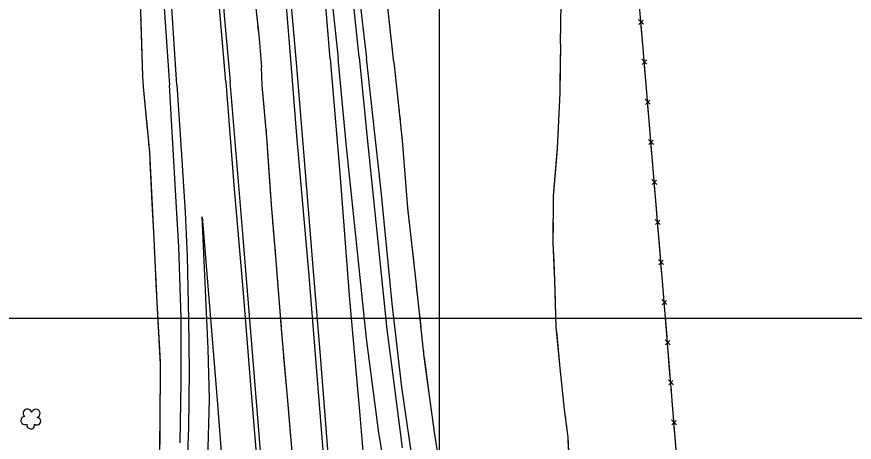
# Model space of a CAD drawing. Extents: x 353423 to 364002, y 127000 to 201942.
# Drawn here: x 361205 to 361789, y 134414 to 134710 of the extents above; entities that cross this region are included whole.
import ezdxf

# ---------------------------------------------------------------- set-up
doc = ezdxf.new("R2010")
doc.units = 0
for name, color, linetype in [('E_DTM_SlopeBottom', 7, 'Continuous'), ('E_DTM_SlopeTop', 7, 'Continuous'), ('E_FEN_Generic', 7, 'Continuous'), ('E_LAND_TreeLine', 7, 'Continuous'), ('E_STRUCT_WingWall', 7, 'Continuous')]:
    doc.layers.add(name, color=color, linetype=linetype)

msp = doc.modelspace()

# ---------------------------------------------------------------- linework, layer by layer
at = {"layer": 'E_DTM_SlopeBottom'}
for p, q in [((361642.05, 134704.77), (361638.51, 134708.19)), ((361638.81, 134704.66), (361641.73, 134707.71)), ((361644.41, 134676.94), (361640.85, 134680.39)), ((361641.15, 134676.84), (361644.09, 134679.9)), ((361646.74, 134649.03), (361643.18, 134652.49)), ((361643.48, 134648.93), (361646.42, 134652)), ((361649.07, 134621.13), (361645.51, 134624.58)), ((361645.81, 134621.03), (361648.75, 134624.1)), ((361651.4, 134593.23), (361647.84, 134596.68)), ((361648.14, 134593.13), (361651.08, 134596.19)), ((361653.73, 134565.33), (361650.17, 134568.78)), ((361650.47, 134565.23), (361653.41, 134568.29)), ((361656.05, 134537.42), (361652.5, 134540.87)), ((361652.8, 134537.32), (361655.74, 134540.39)), ((361658.36, 134509.51), (361654.82, 134512.97)), ((361655.1, 134509.42), (361658.05, 134512.48)), ((361660.61, 134481.6), (361657.07, 134485.06)), ((361657.35, 134481.51), (361660.3, 134484.57)), ((361662.86, 134453.69), (361659.31, 134457.15)), ((361659.6, 134453.6), (361662.55, 134456.66)), ((361665.11, 134425.78), (361661.56, 134429.24)), ((361661.85, 134425.69), (361664.8, 134428.75))]:
    msp.add_line(p, q, dxfattribs=at)
for points in [[(361641.27, 134693.56), (361629.58, 134829.93), (361624.21, 134904.97), (361614.57, 135012.33), (361605.65, 135121.59), (361565.37, 135120.73), (361560.44, 135185.04), (361549.71, 135247.29), (361537.65, 135312.84), (361524.72, 135381.6), (361514.58, 135439.62), (361500.19, 135517.06), (361495.7, 135541.61), (361474.25, 135657.5), (361459.08, 135741.57), (361441.12, 135839.53), (361420.09, 135954.5), (361415.43, 135977.29), (361408.98, 136054.85), (361401.51, 136148.05), (361390.58, 136282.09), (361381.93, 136388.22)], [(361641.27, 134693.56), (361640.42, 134703.46)], [(361909.21, 133469.58), (361879.17, 133567.93), (361845.05, 133677.12), (361814.41, 133777.52), (361781.09, 133884.66), (361745.29, 134000.57), (361709.81, 134115.05), (361681.47, 134207.05), (361670.07, 134342.37), (361655.99, 134517.13), (361641.27, 134693.56)], [(361642.21, 134682.22), (361641.27, 134693.56)], [(361643.6, 134665.66), (361642.77, 134675.63)], [(361644.54, 134654.32), (361643.6, 134665.66)], [(361645.93, 134637.76), (361645.09, 134647.73)], [(361646.87, 134626.42), (361645.93, 134637.76)], [(361648.26, 134609.85), (361647.42, 134619.82)], [(361649.2, 134598.51), (361648.26, 134609.85)], [(361650.59, 134581.95), (361649.75, 134591.92)], [(361651.53, 134570.61), (361650.59, 134581.95)], [(361652.91, 134554.05), (361652.08, 134564.02)], [(361653.86, 134542.71), (361652.91, 134554.05)], [(361655.24, 134526.14), (361654.41, 134536.11)], [(361656.18, 134514.8), (361655.99, 134517.13), (361655.24, 134526.14)], [(361657.52, 134498.24), (361656.71, 134508.21)], [(361658.43, 134486.89), (361657.52, 134498.24)], [(361659.77, 134470.33), (361658.96, 134480.3)], [(361660.68, 134458.98), (361659.77, 134470.33)], [(361662.01, 134442.42), (361661.21, 134452.39)], [(361662.93, 134431.07), (361662.01, 134442.42)], [(361664.26, 134414.51), (361663.46, 134424.48)], [(361665.18, 134403.16), (361664.26, 134414.51)]]:
    msp.add_lwpolyline(points, dxfattribs=at)
at = {"layer": 'E_DTM_SlopeTop'}
for points in [[(361396.7, 134677.37), (361383.61, 134837.06), (361376.47, 134921.26), (361369.77, 135003.99), (361363.56, 135082.08), (361357.21, 135157.09), (361349.05, 135257.39), (361342.07, 135341.09), (361335.6, 135421.11), (361329.1, 135499.86), (361323.09, 135573.48), (361316.94, 135652.27), (361310.05, 135737.13), (361304.12, 135810.32), (361297.78, 135883.5), (361290.19, 135976.29), (361284.2, 136050.07), (361277.23, 136133.72), (361271.57, 136204.57), (361265.24, 136282.49), (361259.93, 136343.75), (361254.86, 136377.17)], [(361260.53, 136377.61), (361273.29, 136219.21), (361283.18, 136100.52), (361297.23, 135932.24), (361309.21, 135783.78), (361319.5, 135653.78), (361325.84, 135579.08), (361335.45, 135459.92), (361346.49, 135323.85), (361355.03, 135222.46), (361361.13, 135146.75), (361369.62, 135045.69), (361376.45, 134963.04), (361384.58, 134862.03), (361391.92, 134770.48), (361400.33, 134675.29)], [(361443.99, 134681.89), (361425.57, 134858.3), (361416.98, 134942.97), (361409.2, 135020.58), (361401, 135099.56), (361390.1, 135207.3), (361379.98, 135305.99), (361370.59, 135400.35), (361363.85, 135465.71), (361354, 135559.08), (361345.03, 135650.34), (361338.87, 135715.61), (361331.08, 135812.48), (361324.98, 135884.52), (361318.61, 135961.22), (361310.81, 136058.07), (361303.72, 136144.9), (361296.31, 136233.77), (361284.99, 136370.35)], [(361293.96, 136370.31), (361303.56, 136257.86), (361312.24, 136147.25), (361320.4, 136046.95), (361329.69, 135936), (361337.35, 135842.48), (361345.81, 135737.21), (361353.66, 135645.68), (361361.94, 135541.66), (361370.28, 135454.04), (361379.76, 135358.25), (361388.82, 135267.51), (361400.23, 135163.47), (361412.06, 135049.08), (361424.61, 134917.39), (361436.07, 134804.43), (361443.65, 134726.96), (361448.97, 134681.25)], [(361351.05, 134664.63), (361337.39, 134825.33), (361330.95, 134904.39), (361325.64, 134969.63), (361318.55, 135056.39), (361310.04, 135161.67), (361301.56, 135264.14), (361294.49, 135352.48), (361286.37, 135448.73), (361277.95, 135550.01), (361268.88, 135660.03), (361260.79, 135763), (361249.33, 135901.8), (361238.28, 136034.46), (361229.05, 136148.16), (361218.39, 136277.99), (361212.48, 136348.99)], [(361215.88, 136349.3), (361225.01, 136234.99), (361232.06, 136149.89), (361239, 136067.61), (361245.67, 135988.1), (361251.91, 135907.65), (361257.23, 135843.8), (361264.01, 135763.42), (361270.71, 135680.71), (361276.91, 135605.71), (361282.12, 135541), (361291.62, 135424.19), (361298.48, 135341.76), (361306.78, 135237.93), (361314.68, 135139.9), (361320.09, 135073.72), (361326, 135000.5), (361332.72, 134922.29), (361341.75, 134812.12), (361350.25, 134708.36), (361354.13, 134664.84)], [(361180.1, 136344.37), (361189.81, 136229.58), (361199.72, 136110.86), (361208.14, 136005.52), (361214.77, 135923.19), (361223.46, 135820.12), (361232.49, 135708.36), (361242.15, 135589.45), (361253.1, 135457.7), (361263.61, 135332.47), (361273.94, 135202.44), (361280.22, 135131), (361284.54, 135078.79), (361290.37, 134998.42), (361295.75, 134914.37), (361301.58, 134822.33), (361308.19, 134716.23), (361311.76, 134662.41)], [(361317.03, 134662.47), (361306.89, 134816.39), (361302.26, 134889.92), (361297.74, 134964.91), (361291.41, 135069.88), (361285.48, 135161.58), (361281.7, 135208.48), (361272.03, 135327.67), (361262.86, 135438.3), (361252.64, 135567.21), (361241.51, 135700.05), (361228.98, 135855.38), (361213.87, 136036.21), (361205.27, 136141.31), (361188.85, 136344.99)], [(361423.79, 134680.74), (361404.87, 134909.73), (361429.37, 134680.96)], [(361423.79, 134680.74), (361430.16, 134603.78), (361437.33, 134513.02), (361444.33, 134432.54), (361450.42, 134359.98), (361455.86, 134286.12), (361462.41, 134208.33), (361468.72, 134133.19), (361475.04, 134058.24), (361481.04, 133991.63), (361488.37, 133911.43), (361497.32, 133817.09), (361505.82, 133729.64), (361514.37, 133643.07), (361523.9, 133549.26), (361530.45, 133483.59), (361536.22, 133426.79), (361540.1, 133388.38)], [(361791.07, 133409.18), (361778.17, 133445.55), (361751.73, 133519.44), (361723.61, 133597.7), (361694.59, 133677.83), (361671.26, 133743.12), (361642.68, 133823), (361609.08, 133916.15), (361574.92, 134011.31), (361550.62, 134078.6), (361523.01, 134155.85), (361513.42, 134184.28), (361502.07, 134220.01), (361489.36, 134265.18), (361479.56, 134304.9), (361471.64, 134341.41), (361466.75, 134365.99), (361457.58, 134420.15), (361449.06, 134486), (361443.28, 134541.91), (361435.23, 134619.49), (361429.37, 134680.96)], [(361443.99, 134681.89), (361449.61, 134625.45), (361456.35, 134560.08), (361463.34, 134492.22), (361468.48, 134451.36), (361473.97, 134409.7)], [(361815.95, 133417.72), (361786.39, 133484.46), (361767.26, 133536.34), (361746.01, 133594.66), (361716.03, 133678.51), (361691.89, 133744.95), (361658.41, 133838.85), (361627.34, 133925.56), (361601.66, 133996.83), (361574.3, 134073.57), (361553.16, 134132.02), (361537.8, 134175.27), (361523.48, 134219.2), (361515.03, 134247.9), (361504.76, 134286.8), (361494.2, 134333.05), (361488.58, 134359.03), (361482.29, 134393.11), (361473.72, 134452.05), (361466.96, 134510.38), (361459.51, 134586.36), (361448.97, 134681.25)], [(361512.86, 133388.57), (361507.78, 133439.16), (361498.23, 133533.01), (361488.94, 133624.61), (361479.38, 133718.35), (361471.23, 133802.1), (361463.71, 133882.35), (361456.61, 133963.34), (361450.42, 134029.25), (361443.74, 134106.98), (361437.04, 134186.86), (361430, 134272.84), (361422.59, 134362.35), (361416.29, 134439.89), (361409.04, 134529.7), (361400.46, 134626.99), (361396.7, 134677.37)], [(361400.33, 134675.29), (361406.76, 134595.95), (361411.8, 134535.57), (361416.99, 134470.98), (361421.9, 134408.66), (361426.93, 134349.7), (361431.99, 134289.07), (361437.87, 134215.21), (361444.14, 134139.38), (361449.95, 134070.62), (361455.5, 134005.28), (361461.2, 133943.67), (361467.33, 133878.67), (361473.72, 133810.79), (361481.7, 133727.66), (361489.02, 133654.48), (361496.35, 133583.26), (361503.43, 133514.24), (361510.73, 133438.95), (361515.9, 133388.55)], [(361319.29, 134413.15), (361320.08, 134455.19), (361319.98, 134500), (361318.43, 134549.71), (361316.59, 134581.04), (361311.76, 134662.41)], [(361317.03, 134662.47), (361319.88, 134617.25), (361322.67, 134573.82), (361324.05, 134543.28), (361325.2, 134499.09), (361325.55, 134463.49), (361325.19, 134423.75), (361323.86, 134393.44)], [(361351.05, 134664.63), (361356.77, 134592.74), (361362.96, 134520.43), (361368.09, 134456.37), (361372.5, 134402.97), (361377.89, 134334.57), (361384.01, 134262.51), (361389.49, 134197.2), (361394.53, 134129.04), (361401.2, 134052.43), (361407.5, 133973.67), (361413.88, 133894.55), (361419.71, 133824.55), (361426.87, 133737.84), (361433.46, 133656.76), (361440.28, 133573.57), (361446.25, 133500.17), (361451.91, 133427.72), (361454.11, 133388.96)], [(361457.51, 133388.94), (361455.3, 133428.39), (361449.57, 133501.78), (361442.22, 133587.44), (361437.34, 133647.85), (361431.49, 133719.64), (361427.12, 133768.99), (361421.79, 133836.98), (361415.9, 133911.73), (361409.18, 133996.5), (361402.83, 134071.71), (361397.83, 134132.37), (361391.36, 134210.87), (361385.03, 134287.65), (361379.25, 134357.4), (361373.83, 134424.87), (361369.3, 134481.95), (361363.19, 134556.24), (361354.13, 134664.84)], [(361338.62, 134400.85), (361339.62, 134443.62), (361338.87, 134478.64), (361334.55, 134570.68), (361345.36, 134440.11), (361349.27, 134388.89)]]:
    msp.add_lwpolyline(points, dxfattribs=at)
at = {"layer": 'E_FEN_Generic'}
for centre, radius, start, end in [((361212.9, 134433.82), 2.97, 8.67943, 229.91331), ((361218.75, 134433.73), 2.97, 286.33025, 169.30352), ((361211.06, 134428.76), 2.78, 91.65032, 299.42331), ((361219.54, 134428.27), 2.61, 231.03548, 88.96809), ((361215.15, 134425.78), 2.78, 168.32734, 9.33838)]:
    msp.add_arc(centre, radius, start, end, dxfattribs=at)
at = {"layer": 'E_LAND_TreeLine'}
for p, q in [((361500, 134500), (361500, 136500)), ((361500, 132500), (361500, 135000)), ((360000, 134500), (364000, 134500)), ((360000, 134500), (364000, 134500))]:
    msp.add_line(p, q, dxfattribs=at)
at = {"layer": 'E_STRUCT_WingWall'}
for points in [[(361468.11, 134678.45), (361459.3, 134759.05), (361454.98, 134804.81), (361449.68, 134850.52), (361443.49, 134894.66), (361438.54, 134944.94), (361434.85, 134980.53), (361430.89, 135028.15), (361426.75, 135071.48), (361421.75, 135124.4), (361415.57, 135175.55), (361409.19, 135219.44), (361405.06, 135260.61), (361400.14, 135309.64), (361396.33, 135357.73), (361392.88, 135397.74)], [(361315.44, 135394.34), (361318.24, 135355.78), (361321.62, 135310.13), (361324.89, 135269.34), (361328.5, 135230.37), (361331.67, 135191.01), (361334.87, 135148.38), (361338.28, 135103.79), (361342.22, 135062.79), (361346.26, 135021.52), (361349.06, 134988.28), (361354.23, 134924.61), (361358.06, 134875.8), (361361.17, 134834.9), (361364.36, 134796.47), (361369.27, 134740.71), (361373.98, 134697.33), (361375.83, 134675.11)], [(361245.69, 135369.82), (361249.01, 135326.53), (361252.81, 135285.27), (361257.03, 135238.93), (361260.87, 135194.36), (361263.02, 135169.31), (361264.66, 135135.47), (361266.57, 135105.97), (361270.84, 135045.21), (361274.26, 134990.41), (361278.31, 134931.94), (361280, 134892.35), (361280.33, 134881.05), (361282.74, 134870.46), (361284.49, 134859.46), (361284.9, 134850.94), (361285.35, 134843.48), (361286.03, 134832.66), (361287.37, 134810.68), (361289.29, 134776.14), (361291.06, 134733.83), (361291.8, 134706.55), (361293.13, 134668.53), (361293.42, 134661.12)], [(361584.29, 134690.93), (361584.68, 134719.94), (361584.93, 134725.71), (361585.3, 134733.88), (361585.05, 134741.7), (361584.79, 134748.15), (361584.61, 134757.29), (361585.52, 134767.8), (361585.69, 134777.42), (361585.34, 134785.59), (361584.95, 134794.31), (361584.57, 134805.13), (361584.42, 134807.49)], [(361584.29, 134690.93), (361584.68, 134719.94), (361584.93, 134725.71), (361585.27, 134733.12)], [(361291.75, 134708.32), (361291.8, 134706.55), (361291.8, 134706.31)], [(361372.61, 134709.97), (361372.83, 134707.98)], [(361291.95, 134702.3), (361292.02, 134700.29)], [(361373.26, 134704.01), (361373.98, 134697.33), (361375.83, 134675.11)], [(361468.11, 134678.45), (361464.94, 134707.52)], [(361292.16, 134696.27), (361292.23, 134694.26)], [(361584.29, 134690.93), (361583.72, 134656.95), (361581.91, 134618.38), (361579.18, 134585.16), (361578.9, 134552.56), (361579.95, 134526.2), (361580.98, 134493.85), (361583.83, 134465.28), (361586.76, 134436.49), (361589.31, 134417.27), (361590.04, 134402.4), (361587.21, 134387.8)], [(361584.29, 134690.93), (361583.83, 134663.39)], [(361292.37, 134690.24), (361293.13, 134668.53), (361293.42, 134661.12)], [(361431.53, 133985.54), (361428.87, 134028.98), (361425.06, 134083.15), (361419.26, 134139.47), (361416.14, 134185.33), (361412.34, 134228.68), (361409.44, 134267.71), (361404.57, 134319.34), (361398.68, 134390.37), (361394.5, 134440.02), (361390.11, 134489.86), (361386.39, 134537.18), (361382.9, 134579.15), (361379.72, 134626.11), (361376.33, 134662.14), (361375.83, 134675.11)], [(361377.72, 134647.32), (361376.33, 134662.14), (361375.83, 134675.11)], [(361468.11, 134678.45), (361473.99, 134623.89), (361477.53, 134576.89), (361483.66, 134523.34), (361489.11, 134473.15), (361496.43, 134419), (361501.51, 134386.6), (361509.91, 134341.77), (361517.76, 134305.96), (361527.04, 134268.88), (361536.49, 134235.02), (361550.07, 134195.74), (361565.03, 134153.57), (361578, 134116.76), (361590.31, 134085.31), (361596.75, 134070.73), (361611.67, 134031.75), (361629.18, 133990.27), (361647.4, 133940.68), (361652.21, 133926.62), (361647.09, 133924)], [(361468.11, 134678.45), (361471.16, 134650.17)], [(361293.42, 134661.12), (361297.89, 134615.36), (361300.61, 134559.86), (361303.04, 134510.97), (361305.38, 134468.06), (361305.07, 134425.59), (361304.78, 134398.17)], [(361293.42, 134661.12), (361296.29, 134631.78)], [(361583.76, 134659.59), (361583.73, 134657.69)], [(361583.57, 134653.89), (361583.48, 134651.99)], [(361471.58, 134646.27), (361471.79, 134644.32)], [(361583.31, 134648.2), (361583.22, 134646.3)], [(361378.26, 134641.58), (361378.08, 134643.49)], [(361472.21, 134640.42), (361472.42, 134638.46)], [(361583.04, 134642.51), (361581.91, 134618.38), (361581.63, 134615)], [(361378.8, 134635.84), (361378.62, 134637.76)], [(361472.84, 134634.56), (361473.05, 134632.61)], [(361296.68, 134627.74), (361296.88, 134625.71)], [(361379.34, 134630.1), (361379.16, 134632.02)], [(361473.47, 134628.71), (361473.99, 134623.89), (361475.76, 134600.36)], [(361297.28, 134621.67), (361297.48, 134619.64)], [(361381.59, 134598.47), (361379.72, 134626.11), (361379.7, 134626.27)], [(361297.87, 134615.6), (361297.89, 134615.36), (361297.98, 134613.57)], [(361581.63, 134615), (361579.38, 134587.57)], [(361298.18, 134609.51), (361299.62, 134580.07)], [(361383.61, 134570.67), (361382.9, 134579.15), (361381.59, 134598.47)], [(361475.76, 134600.36), (361477.53, 134576.89), (361478.09, 134572.02)], [(361299.62, 134580.07), (361300.61, 134559.86), (361301.06, 134550.64)], [(361579.17, 134583.77), (361579.15, 134581.88)], [(361579.12, 134578.07), (361579.1, 134576.17)], [(361478.54, 134568.12), (361478.76, 134566.17)], [(361579.07, 134572.37), (361579.05, 134570.47)], [(361384.08, 134564.93), (361383.92, 134566.84)], [(361479.2, 134562.27), (361479.43, 134560.33)], [(361579.02, 134566.67), (361578.9, 134552.56), (361579.44, 134539.13)], [(361384.56, 134559.18), (361384.4, 134561.1)], [(361479.87, 134556.43), (361480.1, 134554.48)], [(361385.04, 134553.43), (361384.88, 134555.35)], [(361480.54, 134550.58), (361483.66, 134523.34), (361483.77, 134522.32)], [(361301.27, 134546.58), (361301.37, 134544.55)], [(361387.6, 134521.82), (361386.39, 134537.18), (361385.36, 134549.6)], [(361301.57, 134540.49), (361301.67, 134538.46)], [(361579.44, 134539.13), (361579.95, 134526.2), (361580.42, 134511.59)], [(361301.87, 134534.39), (361301.97, 134532.36)], [(361302.17, 134528.3), (361303.04, 134510.97), (361303.7, 134498.87)], [(361389.79, 134494.04), (361387.6, 134521.82)], [(361483.77, 134522.32), (361486.84, 134494.04)], [(361580.54, 134507.79), (361580.6, 134505.89)], [(361303.7, 134498.87), (361305.3, 134469.44)], [(361580.72, 134502.09), (361580.78, 134500.19)], [(361580.9, 134496.38), (361580.97, 134494.48)], [(361390.25, 134488.29), (361390.11, 134489.86), (361390.09, 134490.21)], [(361487.26, 134490.14), (361487.48, 134488.18)], [(361581.3, 134490.7), (361583.83, 134465.28), (361584.03, 134463.26)], [(361390.76, 134482.55), (361390.59, 134484.46)], [(361487.9, 134484.28), (361488.11, 134482.33)], [(361391.26, 134476.8), (361391.1, 134478.72)], [(361488.53, 134478.43), (361488.74, 134476.48)], [(361394.04, 134445.21), (361391.6, 134472.98)], [(361489.18, 134472.58), (361493, 134444.39)], [(361305.36, 134465.38), (361305.34, 134463.34)], [(361584.03, 134463.26), (361586.76, 134436.49), (361586.85, 134435.81)], [(361305.31, 134459.28), (361305.3, 134457.24)], [(361305.27, 134453.18), (361305.26, 134451.15)], [(361305.23, 134447.08), (361305.07, 134425.59), (361304.99, 134417.61)], [(361396.4, 134417.45), (361394.5, 134440.02), (361394.04, 134445.21)], [(361493, 134444.39), (361496.43, 134419), (361496.87, 134416.21)], [(361587.35, 134432.04), (361587.6, 134430.15)], [(361588.1, 134426.38), (361588.35, 134424.49)], [(361304.99, 134417.61), (361304.78, 134398.17), (361304.38, 134388.14)], [(361588.85, 134420.72), (361589.1, 134418.84)], [(361589.42, 134415.05), (361590.04, 134402.4), (361587.21, 134387.8)]]:
    msp.add_lwpolyline(points, dxfattribs=at)

doc.saveas('drawing.dxf')
